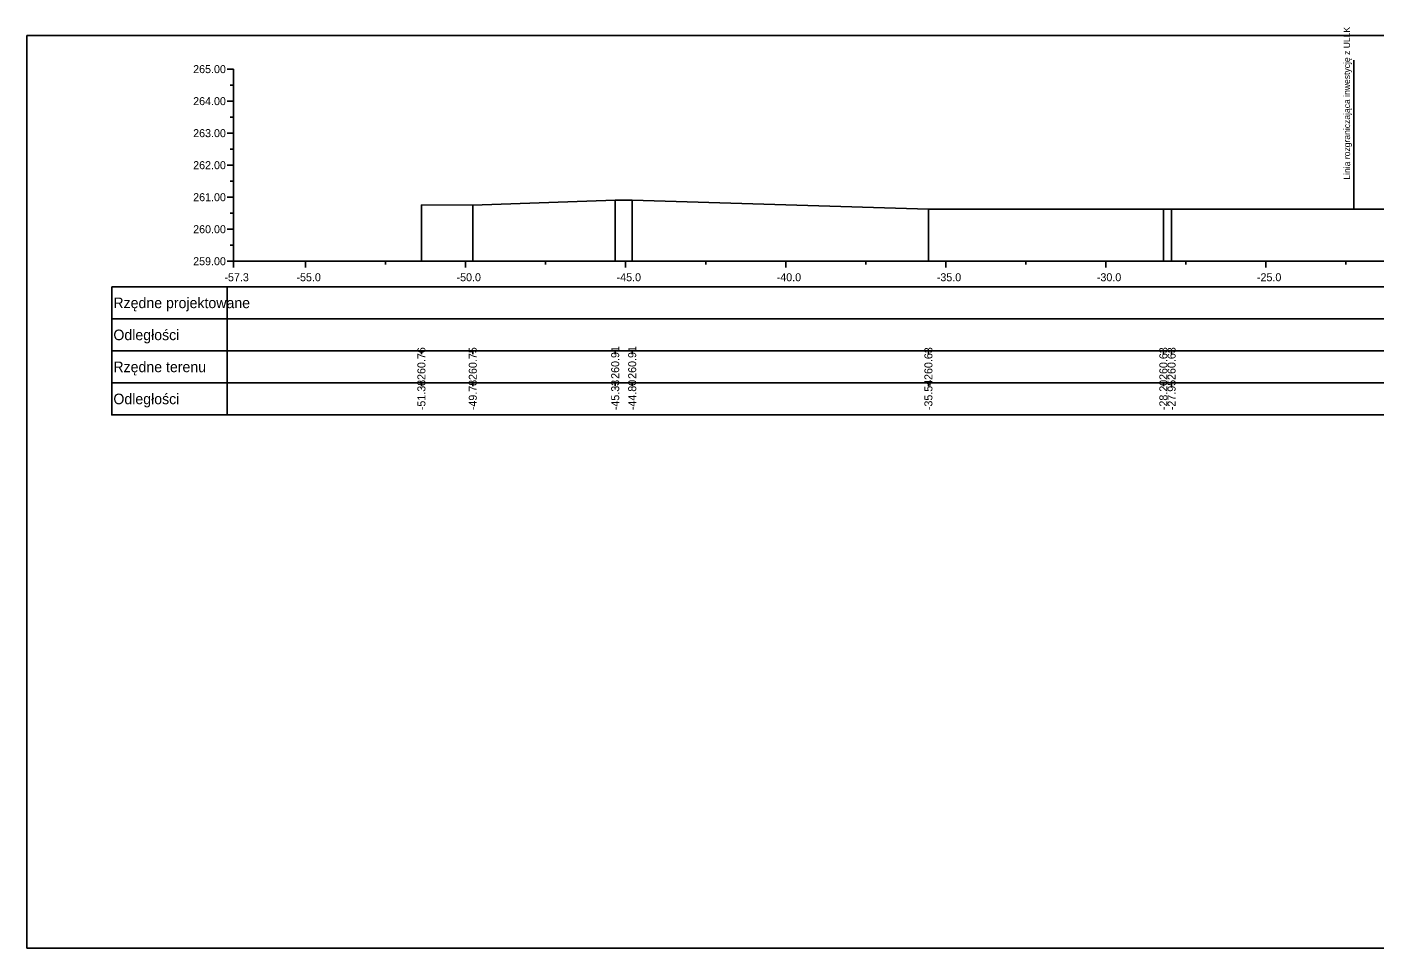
# Model space of a CAD drawing. Extents: x 6516023 to 6560129, y 5513077 to 5529206.
# Drawn here: x 6518269.51 to 6518311.59, y 5514551.66 to 5514580.42 of the extents above; entities that cross this region are included whole.
import ezdxf

# ---------------------------------------------------------------- set-up
doc = ezdxf.new("R2010")
doc.units = 0
for name, color, linetype in [('TOR_PRZEK_P-tabelka istniejace', 7, 'Continuous'), ('TOR_PRZEK_P-tabelka projektowane', 7, 'Continuous'), ('TOR_PRZEK_P-teren istniejacy', 7, 'Continuous'), ('TOR_PRZEK_P-uklad odniesienia', 7, 'Continuous'), ('TOR_PS_T-granica PKP-projektowana', 7, 'Continuous'), ('TOR_RAMKI-ramka+tabelka 1', 7, 'Continuous')]:
    doc.layers.add(name, color=color, linetype=linetype)

msp = doc.modelspace()

# ---------------------------------------------------------------- linework, layer by layer
at = {"layer": 'TOR_PRZEK_P-tabelka istniejace'}
for p, q in [((6518272.163, 5514570.306), (6518272.163, 5514568.306)), ((6518275.763, 5514570.306), (6518275.763, 5514568.306)), ((6518281.834, 5514570.206), (6518281.834, 5514570.306)), ((6518283.438, 5514570.206), (6518283.438, 5514570.306)), ((6518287.887, 5514570.206), (6518287.887, 5514570.306)), ((6518288.418, 5514570.206), (6518288.418, 5514570.306)), ((6518297.67, 5514570.206), (6518297.67, 5514570.306)), ((6518305.009, 5514570.206), (6518305.009, 5514570.306)), ((6518305.266, 5514570.206), (6518305.266, 5514570.306)), ((6518272.163, 5514569.306), (6518375.963, 5514569.306)), ((6518281.834, 5514569.206), (6518281.834, 5514569.306)), ((6518283.438, 5514569.206), (6518283.438, 5514569.306)), ((6518287.887, 5514569.206), (6518287.887, 5514569.306)), ((6518288.418, 5514569.206), (6518288.418, 5514569.306)), ((6518297.67, 5514569.206), (6518297.67, 5514569.306)), ((6518305.009, 5514569.206), (6518305.009, 5514569.306)), ((6518305.266, 5514569.206), (6518305.266, 5514569.306))]:
    msp.add_line(p, q, dxfattribs=at)
for points in [[(6518281.834, 5514574.864), (6518281.834, 5514573.306), (6518281.834, 5514573.176), (6518281.834, 5514573.106)], [(6518283.438, 5514574.855), (6518283.438, 5514573.306), (6518283.438, 5514573.176), (6518283.438, 5514573.106)], [(6518287.887, 5514575.015), (6518287.887, 5514573.306), (6518287.887, 5514573.176), (6518287.887, 5514573.106)], [(6518288.418, 5514575.018), (6518288.418, 5514573.306), (6518288.418, 5514573.176), (6518288.418, 5514573.106)], [(6518297.67, 5514574.733), (6518297.67, 5514573.306), (6518297.67, 5514573.176), (6518297.67, 5514573.106)], [(6518305.009, 5514574.732), (6518305.009, 5514573.306), (6518305.009, 5514573.176), (6518305.009, 5514573.106)], [(6518305.266, 5514574.732), (6518305.266, 5514573.306), (6518305.266, 5514573.176), (6518305.266, 5514573.106)]]:
    msp.add_lwpolyline(points, dxfattribs=at)
msp.add_lwpolyline([(6518272.163, 5514570.306), (6518272.163, 5514568.306), (6518375.963, 5514568.306), (6518375.963, 5514570.306)], close=True, dxfattribs=at)
at = {"layer": 'TOR_PRZEK_P-tabelka projektowane'}
for p, q in [((6518272.163, 5514572.306), (6518272.163, 5514570.306)), ((6518275.763, 5514572.306), (6518275.763, 5514570.306)), ((6518272.163, 5514571.306), (6518375.963, 5514571.306))]:
    msp.add_line(p, q, dxfattribs=at)
msp.add_lwpolyline([(6518272.163, 5514572.306), (6518272.163, 5514570.306), (6518375.963, 5514570.306), (6518375.963, 5514572.306)], close=True, dxfattribs=at)
at = {"layer": 'TOR_PRZEK_P-teren istniejacy'}
msp.add_lwpolyline([(6518281.834, 5514574.864), (6518283.438, 5514574.855), (6518287.887, 5514575.015), (6518288.418, 5514575.018), (6518297.67, 5514574.733), (6518305.009, 5514574.732), (6518305.266, 5514574.732), (6518312.355, 5514574.733)], dxfattribs=at)
at = {"layer": 'TOR_PRZEK_P-uklad odniesienia'}
for p, q in [((6518275.763, 5514579.106), (6518275.963, 5514579.106)), ((6518275.963, 5514579.106), (6518275.963, 5514573.106)), ((6518275.863, 5514578.606), (6518275.963, 5514578.606)), ((6518275.763, 5514578.106), (6518275.963, 5514578.106)), ((6518275.863, 5514577.606), (6518275.963, 5514577.606)), ((6518275.763, 5514577.106), (6518275.963, 5514577.106)), ((6518275.863, 5514576.606), (6518275.963, 5514576.606)), ((6518275.763, 5514576.106), (6518275.963, 5514576.106)), ((6518275.863, 5514575.606), (6518275.963, 5514575.606)), ((6518275.763, 5514575.106), (6518275.963, 5514575.106)), ((6518275.863, 5514574.606), (6518275.963, 5514574.606)), ((6518275.763, 5514574.106), (6518275.963, 5514574.106)), ((6518275.863, 5514573.606), (6518275.963, 5514573.606)), ((6518275.763, 5514573.106), (6518275.963, 5514573.106)), ((6518275.963, 5514573.106), (6518375.963, 5514573.106)), ((6518275.963, 5514573.006), (6518275.963, 5514573.106)), ((6518275.963, 5514572.906), (6518275.963, 5514573.106)), ((6518278.213, 5514572.906), (6518278.213, 5514573.106)), ((6518280.713, 5514573.006), (6518280.713, 5514573.106)), ((6518283.213, 5514572.906), (6518283.213, 5514573.106)), ((6518285.713, 5514573.006), (6518285.713, 5514573.106)), ((6518288.213, 5514572.906), (6518288.213, 5514573.106)), ((6518290.713, 5514573.006), (6518290.713, 5514573.106)), ((6518293.213, 5514572.906), (6518293.213, 5514573.106)), ((6518295.713, 5514573.006), (6518295.713, 5514573.106)), ((6518298.213, 5514572.906), (6518298.213, 5514573.106)), ((6518300.713, 5514573.006), (6518300.713, 5514573.106)), ((6518303.213, 5514572.906), (6518303.213, 5514573.106)), ((6518305.713, 5514573.006), (6518305.713, 5514573.106)), ((6518308.213, 5514572.906), (6518308.213, 5514573.106)), ((6518310.713, 5514573.006), (6518310.713, 5514573.106))]:
    msp.add_line(p, q, dxfattribs=at)
at = {"layer": 'TOR_PS_T-granica PKP-projektowana'}
msp.add_line((6518310.954, 5514574.733), (6518310.954, 5514579.39), dxfattribs=at)
at = {"layer": 'TOR_RAMKI-ramka+tabelka 1'}
msp.add_lwpolyline([(6518269.513, 5514580.156), (6518517.013, 5514580.156), (6518517.013, 5514551.656), (6518269.513, 5514551.656)], close=True, dxfattribs=at)

# ---------------------------------------------------------------- texts
at = {"layer": 'TOR_PRZEK_P-tabelka istniejace'}
for s, p in [('260.76', (6518281.959, 5514569.398)), ('260.75', (6518283.563, 5514569.397)), ('260.91', (6518288.012, 5514569.433)), ('260.91', (6518288.543, 5514569.433)), ('260.63', (6518297.795, 5514569.398)), ('260.63', (6518305.134, 5514569.398)), ('260.63', (6518305.391, 5514569.398)), ('-51.38', (6518281.959, 5514568.454)), ('-49.78', (6518283.563, 5514568.454)), ('-45.33', (6518288.012, 5514568.454)), ('-44.80', (6518288.543, 5514568.455)), ('-35.54', (6518297.795, 5514568.455)), ('-28.20', (6518305.134, 5514568.455)), ('-27.95', (6518305.391, 5514568.453))]:
    msp.add_text(s, height=0.25, rotation=90, dxfattribs=at).set_placement(p)
for s, p in [('Rzędne terenu', (6518272.213, 5514569.641)), ('Odległości', (6518272.213, 5514568.641))]:
    msp.add_text(s, height=0.33, dxfattribs=at).set_placement(p)
at = {"layer": 'TOR_PRZEK_P-tabelka projektowane'}
for s, p in [('Rzędne projektowane', (6518272.213, 5514571.641)), ('Odległości', (6518272.213, 5514570.641))]:
    msp.add_text(s, height=0.33, dxfattribs=at).set_placement(p)
at = {"layer": 'TOR_PRZEK_P-uklad odniesienia'}
for s, height, p in [('265.00', 0.25, (6518274.705, 5514578.981)), ('264.00', 0.25, (6518274.705, 5514577.981)), ('263.00', 0.25, (6518274.705, 5514576.981)), ('262.00', 0.25, (6518274.705, 5514575.981)), ('261.00', 0.25, (6518274.705, 5514574.981)), ('260.00', 0.25, (6518274.705, 5514573.981)), ('259.00', 0.25, (6518274.705, 5514572.981)), ('-57.3', 0.25, (6518275.682, 5514572.481)), ('-', 0.0001, (6518275.963, 5514573.106)), ('-55.0', 0.25, (6518277.932, 5514572.481)), ('-50.0', 0.25, (6518282.932, 5514572.481)), ('-45.0', 0.25, (6518287.932, 5514572.481)), ('-40.0', 0.25, (6518292.932, 5514572.481)), ('-35.0', 0.25, (6518297.932, 5514572.481)), ('-30.0', 0.25, (6518302.932, 5514572.481)), ('-25.0', 0.25, (6518307.932, 5514572.481))]:
    msp.add_text(s, height=height, dxfattribs=at).set_placement(p)
at = {"layer": 'TOR_PS_T-granica PKP-projektowana'}
msp.add_text('Linia rozgraniczająca inwestycję z ULLK', height=0.2, rotation=90.0511, dxfattribs=at).set_placement((6518310.843, 5514575.654))

doc.saveas('drawing.dxf')
